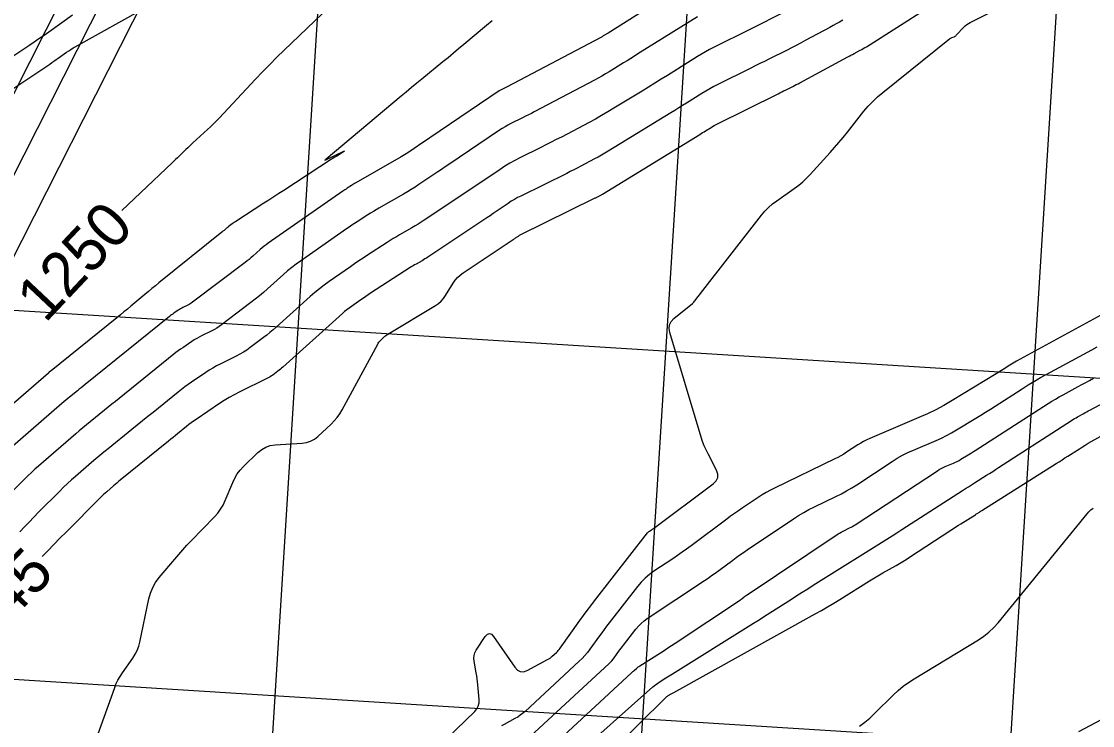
# Model space of a CAD drawing. Extents: x 658976 to 668726, y 639543 to 647196.
# Drawn here: x 662295 to 662440.4, y 641954.4 to 642050 of the extents above; entities that cross this region are included whole.
import ezdxf

# ---------------------------------------------------------------- set-up
doc = ezdxf.new("R2010")
doc.units = 0
for name, color, linetype in [('Ex_Contour Labels', 7, 'Continuous'), ('Ex_Major Contours', 7, 'Continuous'), ('Ex_Minor Contours', 7, 'Continuous'), ('R_Grid', 7, 'Continuous'), ('R_Water', 7, 'Continuous')]:
    doc.layers.add(name, color=color, linetype=linetype)

msp = doc.modelspace()

# ---------------------------------------------------------------- linework, layer by layer
at = {"layer": 'Ex_Major Contours'}
for points in [[(662291.1, 642039.08), (662298.86, 642044.25), (662299.15, 642044.44), (662299.44, 642044.64), (662299.73, 642044.84), (662300.01, 642045.04), (662301.16, 642045.85), (662301.44, 642046.05), (662301.74, 642046.24), (662302.04, 642046.43), (662302.34, 642046.6), (662314.15, 642053.24)], [(662406.52, 642050.18), (662406.07, 642049.94), (662405.62, 642049.71), (662405.17, 642049.46), (662404.72, 642049.22), (662401.38, 642047.43), (662400.77, 642047.1), (662400.16, 642046.78), (662399.55, 642046.46), (662398.93, 642046.15), (662396.47, 642044.91), (662395.85, 642044.6), (662395.23, 642044.3), (662394.61, 642043.99), (662394, 642043.68), (662389.54, 642041.46), (662388.99, 642041.18), (662388.44, 642040.88), (662387.91, 642040.57), (662387.38, 642040.25), (662385.28, 642038.94), (662384.75, 642038.61), (662384.23, 642038.29), (662383.7, 642037.96), (662383.17, 642037.64), (662374.66, 642032.42), (662374.21, 642032.14), (662373.75, 642031.88), (662373.28, 642031.62), (662372.81, 642031.37), (662370.93, 642030.37), (662370.45, 642030.12), (662369.98, 642029.88), (662369.5, 642029.64), (662369.03, 642029.4), (662362.81, 642026.33), (662362.37, 642026.11), (662361.94, 642025.86), (662361.51, 642025.61), (662361.1, 642025.33), (662359.45, 642024.22), (662359.03, 642023.94), (662358.62, 642023.66), (662358.21, 642023.39), (662357.79, 642023.11), (662350.18, 642018.04), (662349.98, 642017.91), (662349.79, 642017.79), (662349.59, 642017.67), (662349.39, 642017.55), (662348.59, 642017.09), (662348.39, 642016.98), (662348.19, 642016.86), (662348, 642016.74), (662347.8, 642016.61), (662342.41, 642013.13), (662342.08, 642012.91), (662341.76, 642012.69), (662341.43, 642012.47), (662341.11, 642012.25), (662339.82, 642011.35), (662339.5, 642011.12), (662339.19, 642010.88), (662338.88, 642010.63), (662338.59, 642010.37), (662330.5, 642003.11), (662330.33, 642002.96), (662330.17, 642002.82), (662330, 642002.69), (662329.83, 642002.56), (662329.14, 642002.03), (662328.97, 642001.91), (662328.79, 642001.79), (662328.6, 642001.68), (662328.41, 642001.58), (662324.57, 641999.69), (662323.88, 641999.33), (662323.21, 641998.96), (662322.55, 641998.56), (662321.9, 641998.14), (662318.72, 641995.98), (662318.4, 641995.76), (662318.08, 641995.52), (662317.76, 641995.29), (662317.45, 641995.04), (662316.22, 641994.05), (662315.92, 641993.8), (662315.61, 641993.55), (662315.3, 641993.3), (662314.99, 641993.05), (662308.43, 641987.75), (662308.2, 641987.56), (662307.96, 641987.36), (662307.73, 641987.17), (662307.51, 641986.97), (662306.6, 641986.19), (662306.37, 641985.99), (662306.15, 641985.79), (662305.93, 641985.58), (662305.72, 641985.37), (662301.09, 641980.71), (662300.25, 641979.86), (662299.42, 641979), (662298.59, 641978.14), (662297.86, 641977.37)], [(662335.84, 642051.07), (662330.68, 642046.12), (662329.7, 642045.16), (662328.72, 642044.19), (662327.76, 642043.21), (662326.81, 642042.21), (662321.85, 642036.91), (662321.46, 642036.51), (662321.08, 642036.12), (662320.68, 642035.73), (662320.27, 642035.35), (662318.31, 642033.55), (662318.07, 642033.33), (662317.83, 642033.1), (662317.6, 642032.88), (662317.36, 642032.65), (662316.42, 642031.74), (662316.19, 642031.52), (662315.95, 642031.29), (662315.72, 642031.07), (662315.48, 642030.84), (662308.64, 642024.38)], [(662355.76, 641941.14), (662377.82, 641961.6), (662377.91, 641961.68), (662378, 641961.76), (662378.09, 641961.84), (662378.18, 641961.92), (662378.55, 641962.25), (662378.64, 641962.33), (662378.74, 641962.4), (662378.84, 641962.47), (662378.94, 641962.54), (662381.74, 641964.33), (662382.24, 641964.65), (662382.74, 641964.97), (662383.24, 641965.3), (662383.73, 641965.62), (662392.6, 641971.53), (662392.67, 641971.57), (662392.73, 641971.62), (662392.8, 641971.66), (662392.86, 641971.71), (662393.11, 641971.9), (662393.18, 641971.94), (662393.24, 641971.99), (662393.31, 641972.04), (662393.37, 641972.08), (662405.89, 641980.46), (662406.07, 641980.57), (662406.26, 641980.69), (662406.45, 641980.79), (662406.65, 641980.89), (662407.43, 641981.27), (662407.63, 641981.37), (662407.82, 641981.47), (662408.01, 641981.58), (662408.19, 641981.7), (662419.33, 641989.02), (662419.58, 641989.18), (662419.84, 641989.33), (662420.11, 641989.46), (662420.38, 641989.59), (662421.52, 641990.07), (662421.78, 641990.19), (662422.03, 641990.31), (662422.28, 641990.44), (662422.53, 641990.59), (662423.5, 641991.18), (662423.74, 641991.33), (662423.98, 641991.48), (662424.22, 641991.63), (662424.46, 641991.78), (662434.38, 641998.15), (662434.87, 641998.46), (662435.37, 641998.77), (662435.88, 641999.06), (662436.39, 641999.35), (662438.44, 642000.46), (662438.96, 642000.74), (662439.47, 642001.02), (662439.99, 642001.3), (662440.51, 642001.58)]]:
    msp.add_lwpolyline(points, dxfattribs=at)
at = {"layer": 'Ex_Minor Contours'}
for points in [[(662346.44, 641946.56), (662356.54, 641956.37), (662356.83, 641956.71), (662357.03, 641957.09), (662357.13, 641957.51), (662357.14, 641957.96), (662356.98, 641959.96), (662356.94, 641960.36), (662356.89, 641960.77), (662356.83, 641961.17), (662356.76, 641961.58), (662356.45, 641963.19), (662356.41, 641963.58), (662356.45, 641963.96), (662356.56, 641964.32), (662356.75, 641964.67), (662357.98, 641966.54), (662358.26, 641966.85), (662358.54, 641966.96), (662358.82, 641966.86), (662359.11, 641966.54), (662361.98, 641962.35), (662362.33, 641961.96), (662362.73, 641961.76), (662363.18, 641961.75), (662363.67, 641961.93), (662366.44, 641963.4), (662366.61, 641963.5), (662366.77, 641963.6), (662366.92, 641963.72), (662367.06, 641963.84), (662367.63, 641964.36), (662367.76, 641964.5), (662367.89, 641964.64), (662368.02, 641964.78), (662368.13, 641964.94), (662370.82, 641968.69), (662371.31, 641969.37), (662371.8, 641970.04), (662372.31, 641970.71), (662372.82, 641971.37), (662380, 641980.59), (662380.06, 641980.66), (662380.11, 641980.72), (662380.18, 641980.77), (662380.25, 641980.82), (662380.53, 641981.01), (662380.6, 641981.06), (662380.67, 641981.1), (662380.74, 641981.15), (662380.81, 641981.2), (662388.92, 641987.27), (662389.31, 641987.67), (662389.52, 641988.1), (662389.53, 641988.59), (662389.34, 641989.11), (662388.21, 641991.31), (662387.94, 641991.87), (662387.69, 641992.43), (662387.47, 641993.01), (662387.28, 641993.6), (662383.03, 642007.8), (662382.93, 642008.34), (662383, 642008.83), (662383.22, 642009.28), (662383.59, 642009.68), (662386.09, 642011.74), (662386.2, 642011.83), (662386.3, 642011.94), (662386.39, 642012.04), (662386.48, 642012.16), (662386.82, 642012.63), (662386.9, 642012.75), (662386.99, 642012.87), (662387.08, 642012.98), (662387.17, 642013.1), (662395.46, 642023.71), (662395.92, 642024.27), (662396.42, 642024.78), (662396.96, 642025.25), (662397.54, 642025.69), (662399.92, 642027.35), (662400.51, 642027.78), (662401.06, 642028.24), (662401.59, 642028.73), (662402.09, 642029.26), (662404.78, 642032.23), (662405.38, 642032.9), (662405.97, 642033.59), (662406.55, 642034.28), (662407.12, 642034.99), (662409.37, 642037.83), (662409.95, 642038.52), (662410.57, 642039.18), (662411.22, 642039.8), (662411.91, 642040.38), (662421, 642047.66), (662421.07, 642047.71), (662421.14, 642047.76), (662421.22, 642047.8), (662421.3, 642047.83), (662421.62, 642047.96), (662421.69, 642047.99), (662421.77, 642048.04), (662421.83, 642048.09), (662421.89, 642048.15), (662422.91, 642049.24), (662423.11, 642049.44), (662423.32, 642049.61), (662423.54, 642049.77), (662423.78, 642049.9), (662437.98, 642057.05)], [(662399.25, 642051.64), (662393.34, 642048.67), (662392.79, 642048.4), (662392.24, 642048.12), (662391.69, 642047.85), (662391.14, 642047.57), (662388.94, 642046.48), (662388.39, 642046.2), (662387.85, 642045.9), (662387.32, 642045.6), (662386.79, 642045.28), (662382.69, 642042.71), (662381.84, 642042.18), (662380.98, 642041.64), (662380.12, 642041.11), (662379.25, 642040.58), (662375.44, 642038.24), (662374.6, 642037.74), (662373.77, 642037.25), (662372.92, 642036.78), (662372.06, 642036.32), (662368.3, 642034.34), (662367.61, 642033.98), (662366.91, 642033.62), (662366.21, 642033.26), (662365.51, 642032.91), (662362.69, 642031.52), (662362, 642031.17), (662361.31, 642030.78), (662360.64, 642030.38), (662359.99, 642029.95), (662356.82, 642027.81), (662356.07, 642027.3), (662355.33, 642026.8), (662354.58, 642026.3), (662353.83, 642025.8), (662349.68, 642023.04), (662349.27, 642022.77), (662348.86, 642022.51), (662348.44, 642022.26), (662348.02, 642022.01), (662346.33, 642021.04), (662345.91, 642020.8), (662345.49, 642020.54), (662345.08, 642020.29), (662344.67, 642020.03), (662341.98, 642018.29), (662341.4, 642017.9), (662340.82, 642017.52), (662340.24, 642017.13), (662339.67, 642016.73), (662336.77, 642014.71), (662336.11, 642014.23), (662335.46, 642013.73), (662334.83, 642013.22), (662334.21, 642012.68), (662329.59, 642008.53), (662329.17, 642008.16), (662328.74, 642007.8), (662328.31, 642007.45), (662327.86, 642007.11), (662326.07, 642005.75), (662325.62, 642005.42), (662325.15, 642005.12), (662324.67, 642004.84), (662324.17, 642004.58), (662322.02, 642003.52), (662321.51, 642003.26), (662321.01, 642002.97), (662320.52, 642002.68), (662320.04, 642002.36), (662318.13, 642001.07), (662317.66, 642000.74), (662317.2, 642000.41), (662316.74, 642000.06), (662316.29, 641999.7), (662312.89, 641996.96), (662312.17, 641996.38), (662311.45, 641995.8), (662310.74, 641995.22), (662310.02, 641994.65), (662306.79, 641992.03), (662306.22, 641991.57), (662305.66, 641991.1), (662305.11, 641990.64), (662304.55, 641990.16), (662302.35, 641988.26), (662301.81, 641987.78), (662301.27, 641987.29), (662300.75, 641986.79), (662300.23, 641986.28), (662297.36, 641983.39), (662296.71, 641982.73), (662296.07, 641982.07), (662295.43, 641981.4), (662294.8, 641980.73)], [(662304.03, 641949.41), (662307.64, 641959.49), (662307.86, 641960.05), (662308.12, 641960.6), (662308.41, 641961.12), (662308.75, 641961.62), (662310.15, 641963.61), (662310.47, 641964.11), (662310.73, 641964.65), (662310.94, 641965.2), (662311.1, 641965.78), (662312.33, 641971.64), (662312.54, 641972.43), (662312.84, 641973.17), (662313.24, 641973.87), (662313.72, 641974.52), (662315.84, 641977.05), (662316.37, 641977.68), (662316.92, 641978.3), (662317.47, 641978.91), (662318.04, 641979.5), (662321.23, 641982.79), (662321.67, 641983.29), (662322.05, 641983.81), (662322.39, 641984.38), (662322.67, 641984.98), (662323.7, 641987.44), (662323.98, 641988.04), (662324.32, 641988.6), (662324.71, 641989.12), (662325.17, 641989.6), (662327.13, 641991.51), (662327.64, 641991.92), (662328.2, 641992.23), (662328.8, 641992.44), (662329.46, 641992.53), (662333.13, 641992.76), (662333.73, 641992.85), (662334.28, 641993.03), (662334.79, 641993.31), (662335.26, 641993.68), (662337.06, 641995.36), (662337.49, 641995.79), (662337.88, 641996.26), (662338.23, 641996.75), (662338.54, 641997.28), (662343.38, 642006.22), (662343.46, 642006.36), (662343.55, 642006.49), (662343.66, 642006.62), (662343.77, 642006.73), (662344.24, 642007.19), (662344.36, 642007.3), (662344.49, 642007.4), (662344.62, 642007.49), (662344.76, 642007.58), (662351.22, 642011.47), (662351.63, 642011.75), (662351.99, 642012.06), (662352.31, 642012.42), (662352.59, 642012.82), (662353.62, 642014.51), (662353.9, 642014.91), (662354.21, 642015.27), (662354.57, 642015.6), (662354.96, 642015.89), (662361.76, 642020.42), (662361.84, 642020.47), (662361.92, 642020.52), (662362, 642020.58), (662362.07, 642020.63), (662362.39, 642020.85), (662362.47, 642020.9), (662362.56, 642020.95), (662362.64, 642021), (662362.72, 642021.04), (662372.88, 642026.06), (662372.97, 642026.1), (662373.05, 642026.14), (662373.14, 642026.19), (662373.22, 642026.23), (662373.56, 642026.41), (662373.64, 642026.45), (662373.73, 642026.5), (662373.81, 642026.55), (662373.89, 642026.6), (662387.09, 642034.69), (662387.29, 642034.81), (662387.48, 642034.93), (662387.67, 642035.05), (662387.86, 642035.17), (662388.63, 642035.65), (662388.83, 642035.77), (662389.02, 642035.88), (662389.22, 642035.99), (662389.42, 642036.09), (662397.73, 642040.22), (662397.97, 642040.34), (662398.22, 642040.47), (662398.47, 642040.59), (662398.71, 642040.71), (662399.7, 642041.21), (662399.94, 642041.33), (662400.19, 642041.46), (662400.43, 642041.58), (662400.67, 642041.71), (662407.17, 642045.21), (662407.38, 642045.33), (662407.59, 642045.44), (662407.8, 642045.55), (662408.02, 642045.66), (662408.87, 642046.11), (662409.08, 642046.23), (662409.28, 642046.34), (662409.49, 642046.47), (662409.7, 642046.59), (662417.95, 642051.83)], [(662358.9, 642050.12), (662358.15, 642049.49), (662355.05, 642046.88), (662354.35, 642046.29), (662353.65, 642045.7), (662352.94, 642045.11), (662352.23, 642044.53), (662349.38, 642042.21), (662348.67, 642041.63), (662347.96, 642041.04), (662347.26, 642040.45), (662346.55, 642039.87), (662336.38, 642031.34), (662336.37, 642031.33), (662336.35, 642031.31), (662336.32, 642031.29), (662336.31, 642031.27), (662336.29, 642031.26), (662336.22, 642031.2), (662336.21, 642031.19), (662336.21, 642031.19), (662336.21, 642031.19), (662336.22, 642031.19), (662336.29, 642031.23), (662336.31, 642031.24), (662336.32, 642031.25), (662336.34, 642031.25), (662336.36, 642031.26), (662338.79, 642032.41), (662338.8, 642032.41), (662338.8, 642032.41), (662338.81, 642032.41), (662338.82, 642032.42), (662338.85, 642032.43), (662338.86, 642032.43), (662338.86, 642032.43), (662338.86, 642032.43), (662338.86, 642032.42), (662337.82, 642031.76), (662337.65, 642031.65), (662337.47, 642031.54), (662337.3, 642031.42), (662337.12, 642031.31), (662330.64, 642027.09), (662329.97, 642026.65), (662329.29, 642026.21), (662328.61, 642025.77), (662327.94, 642025.34), (662324.12, 642022.88), (662324, 642022.8), (662323.88, 642022.72), (662323.76, 642022.63), (662323.64, 642022.54), (662323.1, 642022.13), (662323.03, 642022.07), (662322.95, 642022.02), (662322.88, 642021.96), (662322.81, 642021.9), (662322.52, 642021.67), (662322.45, 642021.61), (662322.38, 642021.55), (662322.31, 642021.49), (662322.24, 642021.43), (662313.69, 642014.54), (662313.21, 642014.15), (662312.73, 642013.76), (662312.26, 642013.37), (662311.78, 642012.97), (662309.89, 642011.38), (662309.41, 642010.99), (662308.93, 642010.59), (662308.46, 642010.2), (662307.98, 642009.81), (662299.05, 642002.61), (662298.96, 642002.53), (662298.8, 642002.4), (662298.77, 642002.38), (662298.74, 642002.35), (662298.71, 642002.33), (662298.68, 642002.3), (662286.74, 641991.98)], [(662379.31, 642051.38), (662374.64, 642048.45), (662374.56, 642048.4), (662374.48, 642048.35), (662374.4, 642048.3), (662374.32, 642048.25), (662373.99, 642048.06), (662373.91, 642048.01), (662373.83, 642047.96), (662373.75, 642047.91), (662373.66, 642047.87), (662360.96, 642041.17), (662360.86, 642041.12), (662360.77, 642041.08), (662360.68, 642041.03), (662360.58, 642040.98), (662360.21, 642040.8), (662360.12, 642040.75), (662360.03, 642040.7), (662359.94, 642040.65), (662359.85, 642040.59), (662349.17, 642033.36), (662348.96, 642033.22), (662348.74, 642033.07), (662348.53, 642032.93), (662348.31, 642032.78), (662347.45, 642032.21), (662347.23, 642032.07), (662347.01, 642031.93), (662346.79, 642031.8), (662346.57, 642031.66), (662340.39, 642028.11), (662340.24, 642028.03), (662340.09, 642027.94), (662339.94, 642027.85), (662339.8, 642027.75), (662339.22, 642027.38), (662339.08, 642027.28), (662338.93, 642027.19), (662338.79, 642027.09), (662338.65, 642026.99), (662328.5, 642019.91), (662328.22, 642019.72), (662327.95, 642019.51), (662327.69, 642019.3), (662327.44, 642019.07), (662326.43, 642018.17), (662326.18, 642017.95), (662325.92, 642017.73), (662325.65, 642017.51), (662325.39, 642017.31), (662318.23, 642011.9), (662318.08, 642011.79), (662317.93, 642011.69), (662317.77, 642011.6), (662317.61, 642011.51), (662316.94, 642011.18), (662316.78, 642011.1), (662316.62, 642011.01), (662316.46, 642010.91), (662316.31, 642010.82), (662315.71, 642010.41), (662315.56, 642010.3), (662315.41, 642010.2), (662315.26, 642010.09), (662315.12, 642009.97), (662303.67, 642000.73), (662303.41, 642000.52), (662303.14, 642000.31), (662302.88, 642000.09), (662302.62, 641999.88), (662301.57, 641999.03), (662301.31, 641998.82), (662301.05, 641998.6), (662300.79, 641998.39), (662300.53, 641998.17), (662292.04, 641990.82)], [(662293.32, 642044.97), (662296.05, 642046.78), (662296.74, 642047.24), (662297.41, 642047.7), (662298.09, 642048.17), (662298.76, 642048.64), (662301.97, 642050.92)], [(662386.77, 642050.65), (662378.7, 642045.61), (662378.22, 642045.3), (662377.73, 642045), (662377.24, 642044.7), (662376.75, 642044.4), (662374.79, 642043.19), (662374.29, 642042.9), (662373.8, 642042.61), (662373.3, 642042.33), (662372.79, 642042.06), (662364.63, 642037.76), (662364.23, 642037.55), (662363.84, 642037.35), (662363.44, 642037.15), (662363.04, 642036.95), (662361.45, 642036.16), (662361.06, 642035.96), (662360.67, 642035.74), (662360.29, 642035.51), (662359.92, 642035.27), (662353.05, 642030.62), (662352.55, 642030.28), (662352.04, 642029.94), (662351.52, 642029.59), (662351.01, 642029.25), (662348.97, 642027.89), (662348.45, 642027.55), (662347.93, 642027.23), (662347.41, 642026.91), (662346.88, 642026.6), (662343.54, 642024.68), (662343.17, 642024.46), (662342.79, 642024.24), (662342.42, 642024.01), (662342.06, 642023.78), (662340.6, 642022.83), (662340.24, 642022.59), (662339.88, 642022.35), (662339.52, 642022.11), (662339.16, 642021.86), (662332.88, 642017.48), (662332.29, 642017.06), (662331.71, 642016.61), (662331.15, 642016.15), (662330.6, 642015.67), (662328.43, 642013.72), (662327.88, 642013.24), (662327.32, 642012.77), (662326.76, 642012.32), (662326.18, 642011.87), (662322.17, 642008.84), (662321.86, 642008.61), (662321.54, 642008.4), (662321.21, 642008.21), (662320.87, 642008.03), (662319.48, 642007.35), (662319.14, 642007.18), (662318.81, 642006.99), (662318.49, 642006.8), (662318.17, 642006.59), (662316.92, 642005.74), (662316.61, 642005.52), (662316.3, 642005.3), (662316, 642005.07), (662315.7, 642004.84), (662308.29, 641998.85), (662307.79, 641998.45), (662307.3, 641998.05), (662306.81, 641997.65), (662306.31, 641997.26), (662304.34, 641995.66), (662303.84, 641995.26), (662303.36, 641994.85), (662302.87, 641994.44), (662302.39, 641994.03), (662297.34, 641989.67), (662296.86, 641989.24), (662296.38, 641988.8), (662295.91, 641988.36), (662295.45, 641987.9), (662293.62, 641986.06)], [(662443.52, 642011.23), (662430.08, 642003.91), (662429.85, 642003.78), (662429.61, 642003.64), (662429.38, 642003.5), (662429.15, 642003.36), (662428.25, 642002.77), (662428.02, 642002.63), (662427.79, 642002.49), (662427.56, 642002.34), (662427.33, 642002.2), (662421.32, 641998.55), (662420.23, 641997.91), (662419.12, 641997.32), (662417.99, 641996.76), (662416.84, 641996.25), (662410.15, 641993.4), (662409.74, 641993.21), (662409.33, 641993.01), (662408.93, 641992.78), (662408.55, 641992.54), (662407.02, 641991.54), (662406.64, 641991.29), (662406.24, 641991.06), (662405.84, 641990.84), (662405.44, 641990.64), (662397.25, 641986.69), (662396.67, 641986.39), (662396.11, 641986.08), (662395.55, 641985.76), (662395.01, 641985.41), (662392.86, 641983.97), (662392.33, 641983.61), (662391.8, 641983.24), (662391.28, 641982.86), (662390.76, 641982.48), (662385.92, 641978.86), (662385.3, 641978.4), (662384.68, 641977.96), (662384.05, 641977.52), (662383.42, 641977.09), (662380.87, 641975.39), (662380.25, 641974.95), (662379.67, 641974.45), (662379.14, 641973.92), (662378.65, 641973.34), (662374.78, 641968.37), (662374.44, 641967.93), (662374.11, 641967.49), (662373.79, 641967.05), (662373.46, 641966.61), (662372.18, 641964.82), (662371.85, 641964.38), (662371.5, 641963.96), (662371.13, 641963.56), (662370.73, 641963.17), (662363.37, 641956.36), (662363.05, 641956.08), (662362.72, 641955.83), (662362.38, 641955.6), (662362.01, 641955.39), (662360.53, 641954.6), (662360.17, 641954.39)], [(662361.15, 641950.24), (662374.78, 641962.85), (662374.97, 641963.04), (662375.15, 641963.23), (662375.32, 641963.44), (662375.48, 641963.65), (662376.1, 641964.52), (662376.26, 641964.73), (662376.42, 641964.95), (662376.58, 641965.16), (662376.74, 641965.37), (662378.41, 641967.51), (662378.76, 641967.92), (662379.13, 641968.3), (662379.54, 641968.65), (662379.97, 641968.96), (662387.73, 641974.12), (662388.22, 641974.45), (662388.7, 641974.79), (662389.19, 641975.14), (662389.66, 641975.49), (662391.57, 641976.91), (662392.04, 641977.26), (662392.52, 641977.61), (662393.01, 641977.95), (662393.5, 641978.28), (662399.81, 641982.5), (662400.5, 641982.95), (662401.2, 641983.36), (662401.91, 641983.75), (662402.64, 641984.12), (662405.57, 641985.54), (662406.3, 641985.9), (662407.02, 641986.29), (662407.72, 641986.71), (662408.41, 641987.14), (662413.2, 641990.3), (662413.89, 641990.73), (662414.6, 641991.13), (662415.33, 641991.5), (662416.08, 641991.84), (662419.18, 641993.16), (662419.89, 641993.47), (662420.58, 641993.81), (662421.26, 641994.18), (662421.92, 641994.57), (662424.57, 641996.17), (662425.23, 641996.58), (662425.88, 641996.99), (662426.54, 641997.4), (662427.19, 641997.81), (662430.84, 642000.16), (662431.66, 642000.68), (662432.5, 642001.19), (662433.35, 642001.68), (662434.21, 642002.16), (662440.28, 642005.47), (662441.03, 642005.87)], [(662369.53, 641949.76), (662380.72, 641959.68), (662380.92, 641959.85), (662381.13, 641960.01), (662381.35, 641960.17), (662381.57, 641960.32), (662382.48, 641960.9), (662382.7, 641961.04), (662382.93, 641961.18), (662383.16, 641961.33), (662383.38, 641961.47), (662393.65, 641967.88), (662394.39, 641968.34), (662395.13, 641968.8), (662395.86, 641969.27), (662396.6, 641969.74), (662399.53, 641971.62), (662400.27, 641972.09), (662401, 641972.55), (662401.74, 641973.02), (662402.48, 641973.48), (662413.19, 641980.21), (662413.84, 641980.62), (662414.49, 641981.04), (662415.14, 641981.45), (662415.79, 641981.86), (662422.75, 641986.35), (662423.16, 641986.61), (662423.57, 641986.87), (662423.98, 641987.13), (662424.38, 641987.39), (662426.02, 641988.43), (662426.43, 641988.68), (662426.84, 641988.94), (662427.24, 641989.2), (662427.65, 641989.47), (662437.54, 641995.86), (662437.74, 641995.98), (662437.95, 641996.11), (662438.15, 641996.23), (662438.36, 641996.35), (662439.19, 641996.81), (662439.4, 641996.92), (662439.61, 641997.03), (662439.82, 641997.15), (662440.03, 641997.26), (662450.25, 642002.71)], [(662367.72, 641943.7), (662382.46, 641958.23), (662382.54, 641958.31), (662382.63, 641958.38), (662382.71, 641958.44), (662382.81, 641958.5), (662383.19, 641958.73), (662383.29, 641958.78), (662383.39, 641958.84), (662383.48, 641958.89), (662383.58, 641958.95), (662402.76, 641969.6), (662403.61, 641970.07), (662404.44, 641970.56), (662405.27, 641971.05), (662406.1, 641971.56), (662410.13, 641974.09), (662410.58, 641974.36), (662411.02, 641974.63), (662411.47, 641974.9), (662411.93, 641975.16), (662413.74, 641976.19), (662414.19, 641976.46), (662414.64, 641976.72), (662415.09, 641977), (662415.53, 641977.28), (662421.18, 641980.98), (662421.51, 641981.2), (662421.85, 641981.41), (662422.19, 641981.63), (662422.53, 641981.84), (662424.41, 641983.02), (662424.49, 641983.07), (662424.57, 641983.13), (662424.65, 641983.18), (662424.73, 641983.23), (662425.05, 641983.43), (662425.13, 641983.48), (662425.21, 641983.53), (662425.29, 641983.59), (662425.37, 641983.64), (662435.47, 641990.02), (662435.87, 641990.26), (662436.26, 641990.52), (662436.65, 641990.77), (662437.05, 641991.02), (662438.61, 641992.03), (662439.01, 641992.28), (662439.4, 641992.52), (662439.81, 641992.76), (662440.21, 641992.99), (662448.37, 641997.49)], [(662408.75, 641954.36), (662409.47, 641954.89), (662410.15, 641955.46), (662410.81, 641956.07), (662413.36, 641958.59), (662414.02, 641959.2), (662414.7, 641959.77), (662415.42, 641960.3), (662416.18, 641960.78), (662424.9, 641966.06), (662425.65, 641966.56), (662426.34, 641967.11), (662426.99, 641967.73), (662427.59, 641968.4), (662439.66, 641983.2), (662439.9, 641983.47), (662440.17, 641983.71), (662440.46, 641983.93)], [(662443.1, 641956.04), (662438.49, 641953.57)]]:
    msp.add_lwpolyline(points, dxfattribs=at)
at = {"layer": 'R_Grid'}
for p, q in [((662320.05, 641808.81), (662335.72, 642058.32)), ((662369.96, 641805.68), (662385.63, 642055.19)), ((661633.97, 642052.3), (663131.02, 641958.27)), ((662419.86, 641802.54), (662435.53, 642052.05)), ((661630.83, 642002.39), (663127.88, 641908.37))]:
    msp.add_line(p, q, dxfattribs=at)
at = {"layer": 'R_Water'}
for p, q in [((662216.73, 641887.88), (662333.31, 642117.78)), ((662221.19, 641885.62), (662337.77, 642115.51)), ((662225.65, 641883.36), (662342.23, 642113.25))]:
    msp.add_line(p, q, dxfattribs=at)

# ---------------------------------------------------------------- texts
at = {"layer": 'Ex_Contour Labels'}
for s, rotation, p in [('1250', 46.7155, (662298.25, 642008.98)), ('1245', 46.4122, (662287.4, 641962.02))]:
    msp.add_text(s, height=6, rotation=rotation, dxfattribs=at).set_placement(p)

doc.saveas('drawing.dxf')
